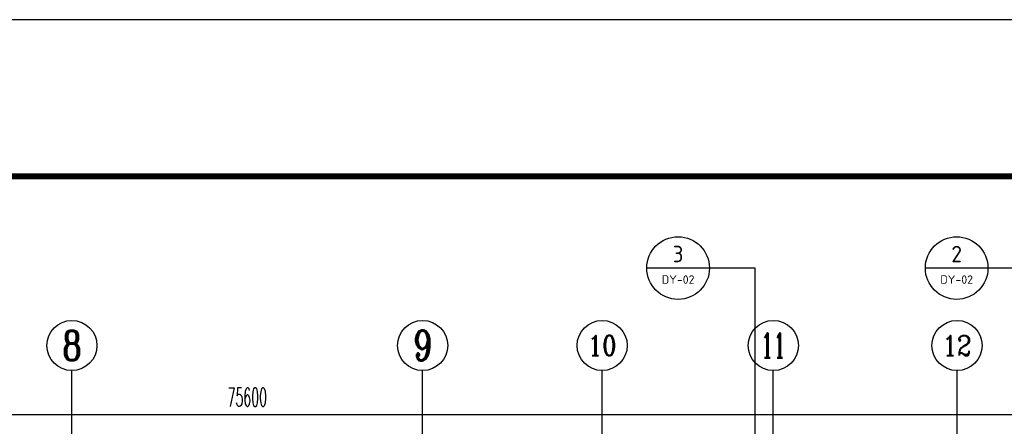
# Model space of a CAD drawing. Extents: x 1779708 to 7299578, y -1121471 to 88434.
# Tile 465 of 656: x 4733866 to 4757449, y -916178 to -906442. Entities that reach past the tile are written whole.
import ezdxf
from ezdxf.enums import TextEntityAlignment as Align

# ---------------------------------------------------------------- set-up
doc = ezdxf.new("R2010")
doc.units = 0
doc.header["$LTSCALE"] = 1000
doc.header["$MEASUREMENT"] = 0
doc.layers.get('0').update_dxf_attribs({"linetype": 'CONTINUOUS'})
doc.layers.get('Defpoints').update_dxf_attribs({"linetype": 'CONTINUOUS'})
for name, color, linetype in [('AXIS', 3, 'CONTINUOUS'), ('AXIS_TEXT', 7, 'CONTINUOUS'), ('DIM_IDEN', 3, 'CONTINUOUS'), ('PUB_TEXT', 7, 'CONTINUOUS'), ('PUB_TITLE', 4, 'CONTINUOUS'), ('修改', 6, 'CONTINUOUS')]:
    doc.layers.add(name, color=color, linetype=linetype)
doc.styles.add('_TCH_AXIS', font='COMPLEX', dxfattribs={"bigfont": 'GBCBIG'})
doc.styles.add('_TCH_DIM_T3', font='SIMPLEX.shx', dxfattribs={"width": 0.494118, "bigfont": 'GBCBIG.shx'})
doc.styles.add('COMPLEX', font='COMPLEX')
doc.styles.get("Standard").update_dxf_attribs({"font": 'GBENOR', "bigfont": 'GBCBIG'})
doc.dimstyles.new('_TCH_ARCH&&150', dxfattribs={"dimtxt": 446.25, "dimasz": 150, "dimexe": 375, "dimexo": 450, "dimgap": 189.375, "dimtad": 1, "dimdec": 0, "dimzin": 0, "dimdsep": 46, "dimtxsty": '_TCH_DIM_T3', "dimblk": 'ARCHTICK', "dimcen": 0.09, "dimdle": 225, "dimclrt": 7, "dimazin": 2, "dimtfac": 1, "dimtdec": 0, "dimtix": 1, "dimtmove": 2, "dimatfit": 3, "dimfxl": 250, "dimtolj": 1, "dimtzin": 0, "dimarcsym": 0})

# ---------------------------------------------------------------- blocks, each defined once
blk = doc.blocks.new('A$C36B43F05')
at = {"layer": 'PUB_TITLE'}
blk.add_lwpolyline([(0, 0), (126150, 0), (126150, 178350), (0, 178350)], close=True, dxfattribs=at)
at = {"layer": 'PUB_TITLE', "const_width": 150}
blk.add_lwpolyline([(1500, 1500), (124650, 1500), (124650, 174600), (1500, 174600)], close=True, dxfattribs=at)
blk = doc.blocks.new('_AXISO')
blk.add_circle((0, 0), 0.5)
at = {"layer": 'AXIS_TEXT', "style": 'COMPLEX', "width": 1.041667}
blk.add_attdef('A', text='', height=0.56, dxfattribs=at).set_placement((-0.25, -0.28), (0.25, -0.28), align=Align.FIT)
blk = doc.blocks.new('_ArchTick')
at = {"color": 0, "linetype": 'ByBlock', "const_width": 0.4}
blk.add_lwpolyline([(-0.5, -0.5), (0.5, 0.5)], dxfattribs=at)
blk = doc.blocks.new('*D6806')
at = {"layer": 'AXIS', "color": 0, "lineweight": -2, "transparency": 16777216}
for p, q in [((9200, 149650), (9200, 154525)), ((84800, 149650), (84800, 154525)), ((8975, 154150), (85025, 154150))]:
    blk.add_line(p, q, dxfattribs=at)
at = {"layer": 'Defpoints', "color": 0, "transparency": 16777216}
for p in [(84800, 154150), (9200, 149200), (84800, 149200)]:
    blk.add_point(p, dxfattribs=at)
at = {"layer": 'AXIS', "color": 0, "lineweight": -2, "transparency": 16777216, "xscale": 150, "yscale": 150, "zscale": 150, "rotation": 180}
blk.add_blockref('_ArchTick', (9200, 154150), dxfattribs=at)
at = {"layer": 'AXIS', "color": 0, "lineweight": -2, "transparency": 16777216, "xscale": 150, "yscale": 150, "zscale": 150}
blk.add_blockref('_ArchTick', (84800, 154150), dxfattribs=at)
at = {"layer": 'AXIS', "color": 7, "transparency": 16777216, "insert": (47000, 154563), "char_height": 446.2, "attachment_point": 5, "style": '_TCH_DIM_T3'}
blk.add_mtext('\\A1;75600', dxfattribs=at)
blk = doc.blocks.new('A$C159220C3')
at = {"layer": 'AXIS'}
for p, q in [((42800, 149200), (42800, 155200)), ((51200, 149200), (51200, 155200)), ((55500, 149200), (55500, 155200)), ((59600, 149200), (59600, 155200)), ((64000, 149200), (64000, 155200))]:
    blk.add_line(p, q, dxfattribs=at)
ref = blk.add_blockref('_AXISO', (42800, 155800), dxfattribs=dict(at, xscale=1200, yscale=1200, zscale=1200))
ref.add_attrib('A', '8', dxfattribs={"layer": 'AXIS_TEXT', "height": 698.9, "style": '_TCH_AXIS'}).set_placement((42567, 155450.5), (43033, 155450.5), align=Align.FIT)
ref = blk.add_blockref('_AXISO', (51200, 155800), dxfattribs=dict(at, xscale=1200, yscale=1200, zscale=1200))
ref.add_attrib('A', '9', dxfattribs={"layer": 'AXIS_TEXT', "height": 714.2, "style": '_TCH_AXIS', "width": 0.928571}).set_placement((50978.9, 155442.9), (51421.1, 155442.9), align=Align.FIT)
ref = blk.add_blockref('_AXISO', (55500, 155800), dxfattribs=dict(at, xscale=1200, yscale=1200, zscale=1200))
ref.add_attrib('A', '10', dxfattribs={"layer": 'AXIS_TEXT', "height": 481.71, "style": '_TCH_AXIS', "width": 1.034483}).set_placement((55155.9, 155559.1), (55844.1, 155559.1), align=Align.FIT)
ref = blk.add_blockref('_AXISO', (59600, 155800), dxfattribs=dict(at, xscale=1200, yscale=1200, zscale=1200))
ref.add_attrib('A', '11', dxfattribs={"layer": 'AXIS_TEXT', "height": 593.97, "style": '_TCH_AXIS', "width": 0.875}).set_placement((59303, 155503), (59897, 155503), align=Align.FIT)
ref = blk.add_blockref('_AXISO', (64000, 155800), dxfattribs=dict(at, xscale=1200, yscale=1200, zscale=1200))
ref.add_attrib('A', '12', dxfattribs={"layer": 'AXIS_TEXT', "height": 481.71, "style": '_TCH_AXIS', "width": 1.034483}).set_placement((63655.9, 155559.1), (64344.1, 155559.1), align=Align.FIT)
dim = blk.add_aligned_dim(p1=(9200, 149200), p2=(84800, 149200), distance=4950, dimstyle='_TCH_ARCH&&150', dxfattribs=at)
dim.commit()
dim.dimension.update_dxf_attribs({"geometry": '*D6806', "text_midpoint": (47000, 154562.5)})

msp = doc.modelspace()

# ---------------------------------------------------------------- linework, layer by layer
at = {"layer": 'DIM_IDEN'}
for p, q in [((4750386.9, -912388.6), (4748886.9, -912388.6)), ((4751484.5, -912388.6), (4750386.9, -912388.6)), ((4751484.5, -923198.5), (4751484.5, -912388.6)), ((4757058.4, -912388.6), (4755558.4, -912388.6)), ((4758156, -912388.6), (4757058.4, -912388.6))]:
    msp.add_line(p, q, dxfattribs=at)
for centre in [(4749636.9, -912388.6), (4756308.4, -912388.6)]:
    msp.add_circle(centre, 750, dxfattribs=at)

# ---------------------------------------------------------------- block references
at = {"layer": '修改'}
for name, p in [('A$C36B43F05', (4678684.8, -1084792.1)), ('A$C159220C3', (4692317.1, -1070043.3))]:
    msp.add_blockref(name, p, dxfattribs=at)

# ---------------------------------------------------------------- texts
at = {"layer": 'PUB_TEXT', "color": 7}
for s, height, width, p, p2 in [('3', 392.8, 0.978638, (4749511, -912250), (4749762.7, -912250)), ('2', 391.9, 0.995924, (4756179.1, -912249.8), (4756437.6, -912249.8)), ('DY-02', 201.87, 1.026321, (4749245.5, -912765.6), (4750028.3, -912765.6)), ('DY-02', 201.87, 1.026321, (4755917, -912765.6), (4756699.8, -912765.6))]:
    msp.add_text(s, height=height, dxfattribs=dict(at, width=width)).set_placement(p, p2, align=Align.FIT)

doc.saveas('drawing.dxf')
